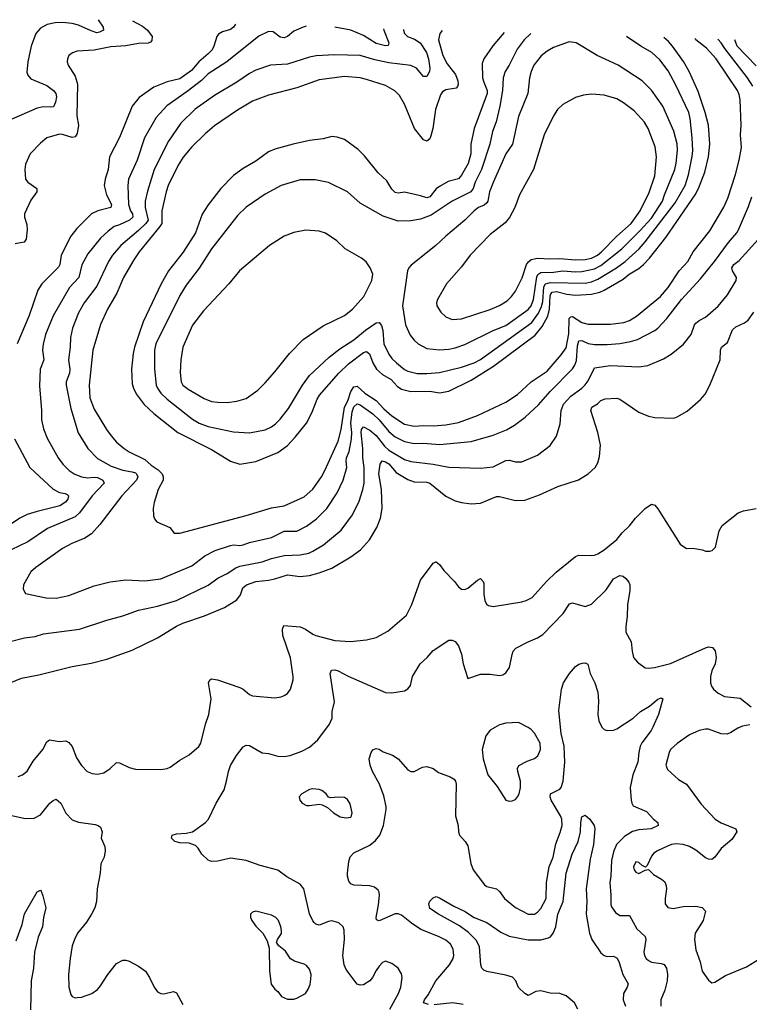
# Model space of a CAD drawing. Header units: inches. Extents: x 1839270 to 1929235, y 762242 to 910350.
# Tile 301 of 362: x 1874219 to 1878827, y 903141 to 909356. Entities that reach past the tile are written whole.
import ezdxf

# ---------------------------------------------------------------- set-up
doc = ezdxf.new("R2010")
doc.units = ezdxf.units.IN
doc.header["$MEASUREMENT"] = 0
doc.layers.add('B8970', color=7, linetype='Continuous')

msp = doc.modelspace()

# ---------------------------------------------------------------- linework, layer by layer
at = {"layer": 'B8970', "color": 5}
for points, elevation in [([(1874714.3, 909356.2), (1874745.7, 909310), (1874748, 909290), (1874723.2, 909276.8), (1874705.7, 909274.3), (1874670, 909285), (1874590, 909322.7), (1874550, 909332.3), (1874490, 909337.8), (1874444.1, 909335.9), (1874393.4, 909326.6), (1874350, 909303.1), (1874322, 909270), (1874292.6, 909190), (1874270.1, 909090.1), (1874265.3, 909025.3), (1874270, 909005.3), (1874290, 908982.6), (1874390, 908941.9), (1874433.7, 908910), (1874447.8, 908890), (1874452.1, 908870), (1874445.2, 908834.8), (1874432.8, 908807.2), (1874416.2, 908803.8), (1874370, 908806.4), (1874330, 908798), (1874170, 908728.9)], 660), ([(1876029.6, 909314.7), (1876010, 909309.8), (1875950, 909282.9), (1875910, 909250.7), (1875890, 909241.4), (1875865.3, 909245.3), (1875819.3, 909279.3), (1875790, 909281.7), (1875730, 909252.1), (1875528.4, 909090), (1875410, 909015.3), (1875367.2, 908972.8), (1875277.8, 908902.2), (1875148.3, 908811.7), (1875082, 908738), (1875006.8, 908610), (1874962.2, 908470), (1874906.4, 908350), (1874901.5, 908310), (1874907.2, 908190), (1874918.4, 908150), (1874931.1, 908130), (1874934.4, 908110), (1874912.4, 908090), (1874850, 908060.7), (1874816.5, 908050), (1874777.7, 908022.3), (1874730, 907976.4), (1874650, 907879.1), (1874611.9, 907808.1), (1874593.2, 907730), (1874534.8, 907665.2), (1874430, 907486.9), (1874382.7, 907370), (1874368.2, 907308.2), (1874363.2, 907270), (1874372.3, 907210), (1874349.3, 907150), (1874345.1, 907045.1), (1874356.9, 906890), (1874357.2, 906830), (1874370, 906774), (1874393.9, 906713.9), (1874462, 906590), (1874491.4, 906550), (1874531.3, 906511.3), (1874564.2, 906490), (1874610.4, 906470), (1874650, 906464.1), (1874690, 906469), (1874710, 906465.7), (1874744.7, 906450), (1874754, 906430), (1874676.8, 906350), (1874597.4, 906242.6), (1874570, 906217.4), (1874395.8, 906144.2), (1874270, 906059.8), (1874165.3, 906010)], 740), ([(1874932.9, 909349.3), (1874994.5, 909314.5), (1875027.1, 909290), (1875055.6, 909250), (1875054.1, 909225.9), (1875045.4, 909214.6), (1875030, 909207.1), (1874970, 909205), (1874889.7, 909190.3), (1874795.2, 909184.8), (1874690, 909163.4), (1874582, 909158), (1874552, 909148), (1874530.4, 909129.6), (1874520.5, 909110), (1874519.3, 909090), (1874526.4, 909070), (1874570, 908999.3), (1874584.2, 908950), (1874579.8, 908750), (1874591.2, 908690), (1874581.9, 908638.1), (1874570, 908616.8), (1874550, 908611.6), (1874490, 908631.5), (1874470, 908632.7), (1874390.8, 908610), (1874350, 908576.9), (1874286.4, 908510), (1874256.4, 908443.6), (1874252.4, 908410), (1874255.5, 908350), (1874270.4, 908330), (1874326.7, 908290), (1874327.4, 908270), (1874290, 908217.4), (1874250.2, 908130), (1874249.4, 908110), (1874263.7, 908063.7), (1874267.1, 908030), (1874260.7, 907970), (1874247.2, 907952.8), (1874190, 907942.4)], 680), ([(1875581.7, 909328.8), (1875570.2, 909310), (1875550, 909295.3), (1875500.2, 909279.8), (1875474.8, 909265.2), (1875464, 909250), (1875446.3, 909190), (1875434, 909166), (1875410, 909140.3), (1875350, 909090.7), (1875305.3, 909034.7), (1875230, 908983.6), (1875150, 908963.4), (1875067, 908930), (1874975, 908865), (1874930.2, 908810), (1874850, 908613.3), (1874786.3, 908490), (1874777.2, 908410), (1874759.3, 908350), (1874753.2, 908310), (1874767.8, 908250), (1874800.1, 908190), (1874795.6, 908170), (1874712, 908150), (1874673.8, 908130), (1874581.2, 908038.8), (1874543.2, 907990), (1874480.9, 907870), (1874472.5, 907810), (1874465, 907795), (1874359.1, 907690), (1874334.4, 907650), (1874279.4, 907490), (1874203.8, 907310)], 720), ([(1876643.6, 909295.3), (1876643.8, 909290), (1876649.4, 909270), (1876669.1, 909250), (1876713.8, 909233.8), (1876749.4, 909210), (1876788.3, 909150), (1876800.7, 909110), (1876809, 909051), (1876807, 909030), (1876790, 908998), (1876770, 908997), (1876724.7, 909050), (1876690, 909067.9), (1876550, 909083.4), (1876462.6, 909102.6), (1876370, 909130.5), (1876210, 909135.4), (1876092.4, 909127.6), (1876050, 909118.8), (1875910, 909074.8), (1875802.8, 909070), (1875710, 909037.8), (1875670, 909017.2), (1875590, 908961.8), (1875450, 908877.1), (1875328.2, 908791.8), (1875236.9, 908703.1), (1875160.2, 908590), (1875069.5, 908410), (1875026.9, 908273.1), (1875012.5, 908210), (1875012.2, 908170), (1875030.1, 908089.9), (1875016.2, 908070), (1874970, 908025), (1874857.7, 907930), (1874805.8, 907870), (1874780.2, 907830), (1874705.9, 907674.1), (1874626, 907570), (1874590, 907506.3), (1874553.4, 907410), (1874540.9, 907350), (1874539, 907290), (1874527.8, 907210), (1874537, 907150), (1874534, 907126), (1874513.4, 907070), (1874514, 907050), (1874541.7, 906901.7), (1874588.2, 906748.2), (1874648.9, 906648.9), (1874710, 906586.2), (1874797.1, 906537.1), (1874870, 906513.1), (1874930, 906503.1), (1874950, 906495.5), (1874957.5, 906490), (1874966.5, 906470), (1874957.2, 906450), (1874864.7, 906350), (1874726.3, 906170), (1874672, 906110), (1874630, 906083.9), (1874549.4, 906050.6), (1874490, 906018), (1874320.7, 905899.3), (1874290, 905871.3), (1874243.8, 905790), (1874242, 905762), (1874255.3, 905735.3), (1874386.7, 905706.7), (1874450, 905705.8), (1874530, 905721.5), (1874690, 905783.1), (1874790, 905807.6), (1874890, 905820.8), (1875010, 905814.7), (1875110, 905826.2), (1875307.6, 905910), (1875388.6, 905971.4), (1875454.2, 906005.8), (1875550, 906036.8), (1875570, 906041), (1875610, 906037.8), (1875630, 906040.7), (1875670, 906056.6), (1875810, 906088), (1875890, 906127.5), (1875970, 906128.8), (1876030, 906159.7), (1876094.7, 906205.3), (1876159.8, 906270), (1876225, 906370), (1876262.3, 906450), (1876285, 906530), (1876280.4, 906570), (1876282.7, 906590), (1876300.4, 906630), (1876314, 906710), (1876316.1, 906750), (1876310.7, 906810), (1876319.8, 906880.2), (1876330, 906911.9), (1876350, 906931.6), (1876370, 906925.1), (1876450, 906867.7), (1876489.1, 906830), (1876550, 906756.2), (1876590, 906722.8), (1876650, 906694.4), (1876710, 906681.7), (1876770, 906683.7), (1876870, 906674.6), (1877070, 906693), (1877210, 906733.4), (1877293, 906767), (1877343.8, 906796.2), (1877412.8, 906847.2), (1877495.3, 906924.7), (1877570.4, 907009.6), (1877710, 907152.1), (1877724.9, 907175.1), (1877735.3, 907204.7), (1877741.7, 907298.3), (1877750, 907329), (1877770, 907332.3), (1877810, 907312.5), (1877850, 907305.9), (1877930, 907305.7), (1878010, 907311.9), (1878076, 907324), (1878121.7, 907338.3), (1878230, 907394.7), (1878250.4, 907409.6), (1878305.8, 907470), (1878398.3, 907590), (1878518.8, 907721.2), (1878607.9, 907830), (1878696.5, 907950), (1878748.2, 908010), (1878758.5, 908030), (1878822, 908178), (1878842.6, 908237.4)], 760), ([(1876517.9, 909299.2), (1876519.8, 909290), (1876551.1, 909210), (1876545.9, 909194.1), (1876529.2, 909190.8), (1876470, 909205), (1876390, 909256.3), (1876310, 909289.8), (1876209.3, 909309)], 740), ([(1876888.2, 909287.5), (1876872.1, 909270), (1876865, 909230), (1876891.3, 909130), (1876918.6, 909078.6), (1876971.8, 909010), (1876987.3, 908970), (1876989.3, 908950), (1876985.1, 908934.9), (1876975.8, 908924.2), (1876910, 908912.9), (1876890, 908900.3), (1876877.8, 908882.2), (1876845, 908790), (1876829.3, 908670), (1876817, 908623), (1876810, 908604.5), (1876790.7, 908590), (1876770, 908596.9), (1876713.8, 908670), (1876650, 908823), (1876617.2, 908877.2), (1876587.7, 908907.7), (1876530, 908940.7), (1876410, 908979.4), (1876370, 908988.3), (1876270, 908998), (1876110, 908977.5), (1875970, 908926.6), (1875790, 908878.8), (1875690, 908841.4), (1875595.2, 908784.8), (1875450, 908686.8), (1875390, 908635.5), (1875306.5, 908553.5), (1875251.7, 908488.3), (1875221.1, 908438.9), (1875158.2, 908310), (1875143.9, 908270), (1875117.1, 908150), (1875116.8, 908070), (1875105.2, 908050), (1874974.3, 907890), (1874939.9, 907840.1), (1874875.7, 907730), (1874832.6, 907630), (1874774.3, 907530), (1874730, 907433.3), (1874681.9, 907270), (1874658, 907050), (1874662.8, 906970), (1874690, 906897.6), (1874766.7, 906770), (1874796.5, 906730), (1874831.5, 906690), (1874878.3, 906650), (1874910, 906629.4), (1875010, 906579.8), (1875050, 906543.8), (1875095, 906515), (1875118.4, 906490), (1875126.1, 906470), (1875126.4, 906450), (1875093.2, 906390), (1875068.7, 906308.7), (1875061.7, 906270), (1875063.7, 906223.7), (1875070, 906206), (1875086, 906186), (1875166.8, 906150), (1875195.9, 906115.9), (1875230, 906114.9), (1875650, 906226.7), (1875810, 906276), (1875890, 906288.5), (1876015.4, 906344.6), (1876070, 906392.3), (1876125, 906470), (1876147.5, 906510), (1876230, 906696), (1876250.8, 906769.2), (1876270.6, 906910), (1876291.1, 906950), (1876310, 907010.2), (1876330, 907039.6), (1876350, 907043.3), (1876398.4, 906998.4), (1876470, 906952.4), (1876519.9, 906899.9), (1876570, 906855.7), (1876650, 906803.1), (1876710, 906791.2), (1876770, 906795.6), (1876830, 906792.5), (1876910, 906799.1), (1876990, 906814.7), (1877110, 906857), (1877290, 906942.6), (1877363.5, 906990), (1877450, 907069.4), (1877550, 907138.3), (1877639.8, 907240.2), (1877670, 907284.9), (1877686.6, 907373.4), (1877689.6, 907470.4), (1877699.8, 907480.2), (1877710, 907483.1), (1877770, 907444), (1877810, 907434.4), (1877950, 907434.2), (1878035.1, 907444.9), (1878070, 907457.1), (1878115.3, 907484.7), (1878266.2, 907610), (1878314.7, 907665.3), (1878384.3, 907770), (1878438.6, 907830), (1878473.6, 907890), (1878577.2, 908022.8), (1878667.4, 908172.6), (1878692.4, 908230), (1878739.9, 908380.1), (1878763.6, 908470), (1878777.6, 908550), (1878771.8, 908630), (1878776.6, 908690), (1878769.4, 908850), (1878763.3, 908883.3), (1878752.5, 908910), (1878617.8, 909110), (1878556.1, 909176.1), (1878489.9, 909230), (1878486.3, 909237)], 780), ([(1877279.4, 909275.2), (1877207.8, 909192.2), (1877151.1, 909110), (1877139.7, 909080.3), (1877143.3, 908990), (1877150, 908961.3), (1877172.8, 908910), (1877171, 908890), (1877089.6, 908670), (1877069.6, 908570), (1877068.7, 908510), (1877052.2, 908447.8), (1877010, 908375), (1876990, 908352.6), (1876926, 908334), (1876870, 908303), (1876850, 908289), (1876810, 908238.6), (1876790, 908231.1), (1876750, 908245.2), (1876650, 908267), (1876610, 908262.3), (1876590, 908266.2), (1876570, 908286.4), (1876538.6, 908338.6), (1876483.1, 908390), (1876397.3, 908497.3), (1876357.6, 908537.6), (1876270, 908600.5), (1876225.1, 908614.9), (1876190, 908618.9), (1876136.3, 908603.7), (1876050, 908593.3), (1875946.8, 908570), (1875830, 908538.4), (1875790, 908521.4), (1875710, 908463.1), (1875630, 908416.8), (1875570, 908373.7), (1875488.9, 908290), (1875410, 908186.9), (1875371.8, 908128.2), (1875329.4, 908010), (1875251.4, 907888.6), (1875159.8, 907770), (1875112, 907688), (1874999.8, 907450), (1874945.3, 907290), (1874936.8, 907250), (1874924.6, 907150), (1874930, 907058.8), (1874938, 907030), (1874955.7, 906995.7), (1875006.4, 906926.4), (1875067, 906870), (1875218.2, 906750), (1875430, 906644.1), (1875550, 906569), (1875610, 906550.2), (1875710, 906568.4), (1875850, 906624.5), (1875910.4, 906669.6), (1875958.6, 906721.4), (1876029.8, 906810), (1876064.5, 906875.5), (1876098.3, 906961.7), (1876113.5, 906986.5), (1876235, 907125), (1876297, 907183), (1876390, 907254.6), (1876410, 907262.3), (1876428, 907248), (1876450.1, 907190), (1876472.2, 907150), (1876510, 907116.8), (1876565.7, 907085.7), (1876604, 907044), (1876630, 907024.8), (1876690, 907009.2), (1876810, 907012.4), (1876870, 907000.1), (1876930, 907010.7), (1877070, 907080.7), (1877210.8, 907169.2), (1877475.3, 907364.7), (1877519.7, 907420.3), (1877554.9, 907485.1), (1877564.8, 907530), (1877570, 907612.9), (1877573.7, 907626.3), (1877583.3, 907636.7), (1877610, 907640.9), (1877675.9, 907624.1), (1877730, 907616.7), (1877830, 907623.8), (1877883.2, 907636.8), (1877911.5, 907648.5), (1878030, 907718.9), (1878068.4, 907750), (1878130, 907786.8), (1878158.4, 907810), (1878197.2, 907850), (1878299.2, 907980.8), (1878485.5, 908250), (1878505.8, 908290), (1878546.2, 908393.8), (1878569.4, 908490), (1878577.5, 908570), (1878569.9, 908690), (1878549.3, 908770), (1878503.9, 908903.9), (1878446.6, 909030), (1878411.6, 909091.6), (1878343.1, 909190), (1878317.6, 909217.6), (1878287.5, 909243.3)], 820), ([(1877447.6, 909269.9), (1877405.8, 909230), (1877360.5, 909170), (1877310, 909068.3), (1877285.4, 909030), (1877271.9, 908990), (1877269, 908910), (1877251.6, 908810), (1877228.5, 908711.5), (1877206, 908650), (1877188.4, 908570), (1877136, 908410), (1877095.3, 908330), (1877083.2, 908290), (1877069.6, 908270.4), (1876950, 908210.6), (1876818.5, 908121.5), (1876750, 908096.8), (1876690, 908086), (1876610, 908084.7), (1876515.4, 908115.4), (1876370, 908198.3), (1876289.5, 908270), (1876170, 908328.3), (1876086.1, 908346.1), (1875990, 908346), (1875870.2, 908309.8), (1875770, 908256), (1875650, 908173), (1875598.2, 908121.8), (1875431.5, 907910), (1875353, 907787), (1875270, 907680.5), (1875230, 907614.7), (1875079.5, 907310), (1875070.8, 907270), (1875070.1, 907150), (1875082.2, 907050), (1875089.4, 907030), (1875110, 906999.1), (1875150, 906961.1), (1875310, 906834), (1875352.4, 906810), (1875410, 906789.5), (1875570, 906755.8), (1875670, 906748.3), (1875770, 906766.5), (1875810, 906786), (1875835.6, 906804.4), (1875865.4, 906834.6), (1875917, 906903), (1876005.5, 907050), (1876050, 907110.2), (1876173.1, 907226.9), (1876241.5, 907278.5), (1876330, 907335.8), (1876402.6, 907397.4), (1876470, 907442.9), (1876490, 907444), (1876505.2, 907425.2), (1876513.4, 907393.4), (1876519.2, 907310), (1876550, 907245.5), (1876570, 907218.2), (1876598.8, 907190), (1876650, 907148.6), (1876670, 907138.2), (1876730, 907124), (1876790, 907122.6), (1876870, 907129.5), (1877010, 907162.1), (1877090, 907191.2), (1877130, 907210.7), (1877454.4, 907445.6), (1877495.7, 907504.3), (1877514.8, 907545.2), (1877522.8, 907577.2), (1877528.7, 907670), (1877539.9, 907690), (1877570, 907697), (1877790, 907693.2), (1877830, 907701), (1877870, 907719.4), (1877988.5, 907790), (1878043.8, 907830), (1878130.8, 907909.2), (1878170, 907953.2), (1878360.1, 908199.9), (1878422.5, 908310), (1878443.4, 908376.6), (1878466.5, 908493.5), (1878469.9, 908530), (1878466.8, 908610), (1878453.3, 908733.3), (1878445.3, 908770), (1878362.9, 908942.9), (1878314.1, 909034.1), (1878262.6, 909102.6), (1878211.1, 909150), (1878142, 909190), (1878051.1, 909250.8)], 840), ([(1878850, 908937.3), (1878816.6, 908990), (1878673.5, 909173.5), (1878649.9, 909210), (1878628.7, 909232.5)], 760), ([(1878870, 909065.1), (1878751.5, 909190), (1878735.4, 909229.2)], 740), ([(1874150, 905430.3), (1874250, 905454.7), (1874317.6, 905462.4), (1874370, 905480.8), (1874597.2, 905510), (1874770, 905566.9), (1874870, 905594), (1874970, 905630.2), (1875090, 905654), (1875210, 905691), (1875410, 905787.8), (1875470, 905830.2), (1875530, 905860.2), (1875584.3, 905895.7), (1875610, 905905.9), (1875750, 905934.8), (1875810, 905956.3), (1875890, 905973.6), (1875990, 905977.6), (1876046.6, 905990), (1876070, 906001.1), (1876137.6, 906042.4), (1876250, 906134.9), (1876322, 906230), (1876363.5, 906316.5), (1876387.5, 906390), (1876394, 906430), (1876394.6, 906530), (1876385.8, 906590), (1876387, 906650), (1876375.5, 906750), (1876378, 906770), (1876390, 906786.2), (1876430, 906766.1), (1876470, 906731.3), (1876523.6, 906663.6), (1876550, 906638.5), (1876650, 906580.7), (1876690, 906568.4), (1876830, 906551.4), (1876930, 906530.9), (1877130, 906526), (1877210, 906533.8), (1877290, 906574.7), (1877310, 906576.5), (1877350, 906566), (1877390, 906565.3), (1877490, 906608.5), (1877570, 906668.2), (1877610, 906727.3), (1877633.7, 906806.3), (1877639.3, 906890), (1877654.1, 906930), (1877700.5, 906979.5), (1877769.8, 907030), (1877790, 907051.2), (1877810, 907076.5), (1877850, 907158), (1877950, 907173.6), (1878130, 907165.5), (1878185.7, 907174.3), (1878285.4, 907214.6), (1878334.1, 907245.9), (1878412.4, 907307.6), (1878459.7, 907370), (1878481.1, 907430), (1878490, 907441.3), (1878510, 907457.4), (1878550, 907478.3), (1878630, 907547.4), (1878690, 907619.5), (1878744.4, 907710), (1878746, 907730), (1878721.8, 907770), (1878716.2, 907790), (1878728.8, 907810), (1878762.7, 907837.3), (1878902, 907990)], 740), ([(1874050, 905125.3), (1874230, 905200.7), (1874339.6, 905220.4), (1874550, 905273.8), (1874670, 905295.3), (1874770, 905319.5), (1874930, 905376.5), (1875090, 905454.3), (1875210, 905529.2), (1875250, 905547.1), (1875386.5, 905593.5), (1875513.9, 905646.1), (1875590, 905694.3), (1875613, 905727), (1875628.2, 905770), (1875651.2, 905790), (1875710, 905809.1), (1875790, 905817.9), (1875830, 905826.9), (1875910, 905851.7), (1875990, 905842), (1876050, 905847.6), (1876110, 905864.1), (1876190, 905893.5), (1876310, 905964.9), (1876371.1, 906010), (1876427.9, 906072.1), (1876475.1, 906150), (1876498, 906210), (1876508.6, 906271.4), (1876505, 906390), (1876488.6, 906490), (1876496.2, 906550), (1876509.3, 906570.8), (1876530, 906565.6), (1876550, 906553.4), (1876597.7, 906497.7), (1876670, 906454.1), (1876710, 906438.9), (1876790, 906437.9), (1876810, 906431.6), (1876910, 906349.2), (1876970, 906320.3), (1877009.2, 906309.2), (1877070, 906299.6), (1877130, 906303.6), (1877230, 906346.5), (1877250, 906346.7), (1877350, 906321.5), (1877410, 906324.4), (1877503.3, 906356.7), (1877618, 906410), (1877747.9, 906452.1), (1877809.8, 906490.2), (1877853.3, 906530), (1877870, 906558.8), (1877881.8, 906598.2), (1877887.1, 906670), (1877870.7, 906750), (1877825.5, 906890), (1877832.8, 906910), (1877868.1, 906931.9), (1877890, 906952.6), (1877917.4, 906962.6), (1877990, 906966.7), (1878010, 906961.5), (1878130, 906878), (1878190, 906853.4), (1878230, 906844.6), (1878350, 906841.6), (1878371.2, 906848.8), (1878434.5, 906885.5), (1878520.1, 906959.9), (1878548, 906992), (1878578.4, 907050), (1878642.7, 907210), (1878645.6, 907270), (1878650.9, 907289.1), (1878690, 907319.5), (1878722.1, 907397.9), (1878742.3, 907417.7), (1878796.5, 907443.5), (1878820, 907460), (1878856.9, 907510)], 720), ([(1874185.8, 906710), (1874284.1, 906530), (1874430, 906392.2), (1874470, 906371.8), (1874506.1, 906366.1), (1874519.5, 906359.5), (1874527.7, 906350), (1874523.8, 906330), (1874508.5, 906310), (1874473, 906287), (1874330, 906252.6), (1874267.2, 906232.8), (1874219.5, 906210), (1874162.4, 906170)], 720), ([(1874210, 904578.9), (1874238, 904590), (1874266, 904614), (1874304.3, 904675.7), (1874366.2, 904750), (1874390, 904797.3), (1874408.7, 904811.3), (1874470, 904799.6), (1874510, 904804.6), (1874530, 904794), (1874550, 904768.4), (1874578, 904698), (1874610, 904648.2), (1874645.5, 904610), (1874678.2, 904598.2), (1874710, 904594), (1874750, 904601.7), (1874790.8, 904629.2), (1874830, 904668), (1874850, 904666.4), (1874910, 904635.3), (1874950, 904625.3), (1875110, 904623.8), (1875150, 904630.4), (1875170, 904638.4), (1875230, 904681.6), (1875290, 904717.1), (1875350, 904768.5), (1875363.5, 904790), (1875393, 904910), (1875413.7, 904970), (1875428.2, 905070), (1875411.8, 905170), (1875419.5, 905190), (1875430, 905196), (1875469.7, 905190.3), (1875610, 905142), (1875631, 905131), (1875670, 905097.4), (1875690, 905088.9), (1875830, 905075.5), (1875870, 905082), (1875890, 905090.7), (1875910, 905102.8), (1875930, 905131.3), (1875947, 905190), (1875947.6, 905210), (1875930, 905329.2), (1875881.6, 905470), (1875878.4, 905510), (1875887.6, 905532.4), (1875990, 905523.1), (1876024, 905510), (1876070, 905476.9), (1876090, 905468.3), (1876210, 905438.5), (1876308.2, 905431.8), (1876410, 905442), (1876470, 905456.4), (1876544.2, 905495.8), (1876661.4, 905598.6), (1876695.8, 905664.2), (1876750, 905819.5), (1876830, 905926), (1876846.6, 905933.4), (1876850, 905934.4), (1876870, 905917), (1876898.7, 905878.7), (1876964.7, 905810), (1876990, 905777.4), (1877010, 905761.5), (1877030, 905759.6), (1877050, 905768.1), (1877110, 905818.9), (1877130.5, 905830), (1877147, 905810), (1877150, 905798), (1877150.9, 905730.9), (1877158, 905690), (1877167.3, 905667.3), (1877179.3, 905659.3), (1877210, 905653.1), (1877390, 905682.3), (1877417.2, 905690), (1877456.2, 905710), (1877545.6, 905810), (1877606.9, 905870), (1877730, 905967.8), (1877750, 905977.3), (1877830, 905974.3), (1877850, 905977.4), (1877870, 905984.6), (1877910, 906010.3), (1877990, 906076), (1878023.4, 906116.6), (1878070, 906161.3), (1878107.8, 906210), (1878170, 906270.3), (1878210, 906298.4), (1878230, 906293), (1878250, 906268.2), (1878390, 906046), (1878430, 906018), (1878470, 906021), (1878530.7, 906010.7), (1878550, 906001), (1878578, 906002), (1878593.6, 906006.4), (1878612.9, 906027.1), (1878636.9, 906130), (1878655.6, 906164.4), (1878757.4, 906242.6), (1878790, 906255.6), (1878870, 906270.2)], 680), ([(1876557.1, 903110), (1876610.9, 903210), (1876626.3, 903250), (1876634.7, 903310), (1876630, 903334), (1876609.3, 903370), (1876570, 903399.5), (1876530, 903413.6), (1876510, 903404.5), (1876490, 903382.9), (1876470, 903354.5), (1876448.5, 903311.5), (1876430, 903289.7), (1876390, 903265.1), (1876370, 903261.6), (1876350, 903269.5), (1876281.7, 903361.7), (1876268.7, 903390), (1876261.2, 903450), (1876270.8, 903550), (1876268.5, 903608.5), (1876263, 903630), (1876235.2, 903655.2), (1876190, 903667.4), (1876170, 903664.7), (1876110, 903641.6), (1876090, 903647), (1876078.2, 903658.2), (1876070, 903667.3), (1876050, 903712), (1876013.1, 903870), (1875990, 903899.7), (1875906.5, 903946.5), (1875850, 903987.7), (1875737.8, 904017.8), (1875648.8, 904048.8), (1875550, 904064.4), (1875470, 904045.4), (1875430, 904042), (1875410, 904051.6), (1875370, 904089.6), (1875346.7, 904126.7), (1875330, 904143), (1875290, 904158.3), (1875230, 904161.6), (1875199, 904170), (1875179, 904190), (1875182, 904210), (1875210, 904218), (1875270, 904221.3), (1875310.9, 904229.1), (1875392.7, 904290), (1875412.7, 904310), (1875459.5, 904410), (1875510, 904496), (1875526.3, 904550), (1875537.4, 904610), (1875551.3, 904648.7), (1875588.3, 904711.7), (1875630, 904767.3), (1875650, 904776.3), (1875670, 904774.9), (1875750, 904728.8), (1875790, 904725.3), (1875850, 904707.2), (1875890, 904704.9), (1875928.2, 904711.8), (1876001.3, 904738.7), (1876050, 904765.3), (1876102.9, 904810), (1876175.1, 904910), (1876191.9, 904948.1), (1876192.1, 904990), (1876207.4, 905050), (1876179.7, 905230), (1876188.8, 905251.2), (1876210, 905252), (1876230, 905245.5), (1876293, 905213), (1876530, 905108.8), (1876570, 905106.4), (1876650, 905120.7), (1876670, 905133.4), (1876686.6, 905153.4), (1876701.1, 905210), (1876748.7, 905291.3), (1876793.6, 905330), (1876830, 905375.5), (1876930, 905440.7), (1876950, 905439.1), (1876970, 905430.7), (1876990, 905404), (1877010, 905350.8), (1877020.3, 905290), (1877050, 905198), (1877130, 905224.9), (1877190, 905224.4), (1877250, 905216.3), (1877270, 905222), (1877290, 905234), (1877312.5, 905267.5), (1877329.6, 905350), (1877337, 905370), (1877352.3, 905390), (1877429.8, 905430.2), (1877490, 905453.7), (1877524, 905476), (1877652.6, 905607.4), (1877691, 905669), (1877710, 905676), (1877790, 905651.6), (1877830, 905667.8), (1877922.8, 905757.2), (1877970, 905827), (1878010, 905847.7), (1878030, 905842.8), (1878048.4, 905828.4), (1878066.4, 905806.4), (1878073, 905790), (1878073.5, 905753.5), (1878057.4, 905662.6), (1878056.1, 905590), (1878047, 905527), (1878048.4, 905490), (1878080.3, 905430), (1878086.7, 905370), (1878096.4, 905330), (1878120.2, 905300.2), (1878170, 905266), (1878190, 905262.4), (1878228.3, 905268.3), (1878330, 905291.7), (1878550, 905391.6), (1878570, 905397), (1878594.6, 905394.6), (1878611.8, 905371.8), (1878618, 905330), (1878611.7, 905290), (1878590, 905246.6), (1878581.3, 905210), (1878583.1, 905170), (1878588.8, 905150), (1878601.3, 905130), (1878630, 905106), (1878670, 905084.4), (1878770, 905072.7), (1878839.9, 905019.9)], 660), ([(1876800.3, 903140.3), (1876769.6, 903150), (1876776.3, 903170), (1876798.9, 903201.1), (1876847.9, 903290), (1876933.5, 903390), (1876956.3, 903430), (1876961.3, 903450), (1876957.4, 903490), (1876940.9, 903520.9), (1876910, 903546.2), (1876863.6, 903570), (1876753.2, 903613.2), (1876693.1, 903653.1), (1876630, 903704), (1876610, 903712.2), (1876590, 903712), (1876490, 903668.4), (1876473.8, 903673.8), (1876469.8, 903690), (1876486, 903770), (1876492, 903830), (1876489.7, 903849.7), (1876482.8, 903862.8), (1876461, 903881), (1876429.8, 903889.8), (1876330, 903893.5), (1876310, 903902), (1876298.1, 903918.1), (1876289.4, 903949.4), (1876289.4, 903970), (1876297.9, 904042.1), (1876307.2, 904072.8), (1876330, 904097.7), (1876430, 904146.9), (1876465.7, 904174.3), (1876493.8, 904210), (1876517.5, 904270), (1876534.9, 904370), (1876533.9, 904390), (1876518.2, 904458.2), (1876491.6, 904531.6), (1876448, 904610), (1876433.6, 904650), (1876426.6, 904690), (1876439.5, 904730), (1876450, 904746.8), (1876470, 904755.5), (1876490, 904752.7), (1876515.8, 904735.8), (1876574.5, 904714.5), (1876610.4, 904690), (1876670, 904622), (1876690, 904610.6), (1876710, 904610.6), (1876762.4, 904637.6), (1876790, 904642), (1876830, 904630.2), (1876864.9, 904604.9), (1876938.2, 904578.2), (1876962.7, 904562.7), (1876972.8, 904550), (1876975, 904530), (1876971.7, 904330), (1876988.1, 904270), (1876990.2, 904230), (1876996.9, 904210), (1877033, 904170), (1877050, 904141), (1877068.5, 904030), (1877083.1, 903990), (1877154.7, 903894.7), (1877170, 903884.4), (1877231.1, 903871.1), (1877250, 903854), (1877282, 903810), (1877350, 903752.2), (1877430, 903710.3), (1877469.7, 903710.3), (1877490, 903722), (1877510, 903746), (1877544.1, 903810), (1877547.3, 903910), (1877562.6, 904010), (1877587.7, 904070), (1877605.3, 904154.7), (1877633.5, 904226.5), (1877644.5, 904270), (1877642.5, 904310), (1877635.5, 904330), (1877575.7, 904430), (1877569.1, 904450), (1877572.4, 904470), (1877630, 904500.1), (1877639.2, 904510), (1877652.2, 904550), (1877661.4, 904670), (1877658.5, 904770), (1877638.3, 904850), (1877624.8, 904995.3), (1877641.6, 905130), (1877654, 905170), (1877691.6, 905230), (1877730, 905273), (1877750, 905287.7), (1877774.4, 905294.4), (1877790, 905297.3), (1877807.9, 905287.9), (1877822.8, 905230), (1877851.3, 905170), (1877870, 905111), (1877875, 905055), (1877871.1, 904970), (1877876.9, 904930), (1877895.8, 904890), (1877910, 904875.8), (1877930, 904868.9), (1877970, 904872.4), (1877990, 904881.2), (1878093.2, 904946.8), (1878141.1, 904990), (1878197.5, 905022.5), (1878250, 905067.3), (1878270, 905076.3), (1878281, 905070), (1878253.8, 904970), (1878217.8, 904890), (1878208.3, 904870), (1878149.1, 904790.9), (1878138.9, 904770), (1878128.7, 904731.3), (1878122.9, 904670), (1878091.6, 904590), (1878075.8, 904510), (1878081.6, 904430), (1878085.5, 904410), (1878094.4, 904394.4), (1878178.3, 904358.3), (1878222.4, 904310), (1878250.4, 904290), (1878252.7, 904270), (1878207.3, 904250), (1878130, 904242.8), (1878088.7, 904231.3), (1878038.4, 904201.6), (1877988.6, 904150), (1877970, 904104.5), (1877957.8, 904050), (1877953.2, 903950), (1877946.7, 903910), (1877952.9, 903830), (1877952.1, 903772.1), (1877956.4, 903756.4), (1877981.7, 903721.7), (1878010, 903702.6), (1878070, 903702.4), (1878117.9, 903617.9), (1878168.8, 903570), (1878173.7, 903550), (1878160.9, 903470), (1878165.2, 903450), (1878177, 903430), (1878190, 903417), (1878210, 903406.7), (1878270, 903399.5), (1878290, 903392.2), (1878305.3, 903370), (1878310.2, 903330.2), (1878308.4, 903290), (1878293.4, 903230), (1878267.7, 903170), (1878267.9, 903130)], 640), ([(1878830, 904906), (1878783.6, 904896.4), (1878754.8, 904885.2), (1878710, 904856.2), (1878687.2, 904847.2), (1878650, 904847.6), (1878570, 904879.1), (1878550, 904879.1), (1878510, 904869.7), (1878450, 904842.6), (1878372, 904788), (1878330.4, 904750), (1878320.4, 904730), (1878301.1, 904650), (1878310, 904623), (1878379.7, 904559.7), (1878430.3, 904530), (1878523.7, 904403.7), (1878612.7, 904310), (1878650, 904286), (1878742.8, 904250), (1878748.2, 904230), (1878718, 904182), (1878650, 904125.6), (1878609.1, 904070.9), (1878590, 904056.3), (1878570, 904057.4), (1878550, 904066.9), (1878490, 904115.1), (1878450, 904137.6), (1878410, 904150.8), (1878365.5, 904154.5), (1878336, 904150), (1878310, 904139.7), (1878246.8, 904110), (1878225.1, 904094.9), (1878210, 904077.2), (1878182.8, 904017.2), (1878172.7, 904007.3), (1878150, 904018), (1878130, 904037), (1878110, 904039.7), (1878095.8, 904010), (1878100.2, 903990), (1878110, 903974.9), (1878130, 903967.8), (1878170, 903987.7), (1878190, 903992), (1878221.7, 903961.7), (1878272.1, 903932.1), (1878293.7, 903913.7), (1878303, 903890), (1878303.8, 903870), (1878295.5, 903810), (1878295.5, 903775.5), (1878312.2, 903752.2), (1878346.5, 903746.5), (1878410, 903758.9), (1878490, 903761.3), (1878530, 903752.4), (1878550.3, 903730.3), (1878535.8, 903670), (1878485.3, 903590), (1878482, 903550), (1878490, 903484.7), (1878518, 903410), (1878530.5, 903350), (1878570, 903294.8), (1878590, 903276), (1878610, 903280.7), (1878676.9, 903323.1), (1878810, 903378.7), (1878892, 903428)], 660), ([(1874170, 904333.4), (1874255.1, 904315.1), (1874310, 904316.5), (1874350, 904337.4), (1874410, 904410.4), (1874430, 904428.5), (1874450, 904435.5), (1874480.3, 904410), (1874510, 904348.2), (1874550, 904306.4), (1874590, 904290.3), (1874696.2, 904276.2), (1874716, 904270), (1874730, 904258.8), (1874739.3, 904230), (1874734.9, 904190), (1874758, 904138), (1874759.5, 904110), (1874752.7, 904070), (1874732.8, 904027.2), (1874728.2, 903970), (1874708.5, 903870), (1874704.9, 903790), (1874694, 903750), (1874674, 903710), (1874641.1, 903658.9), (1874585.3, 903590), (1874564.6, 903550), (1874551.8, 903510), (1874537.4, 903430), (1874528.5, 903330), (1874530.5, 903250), (1874542.8, 903202.8), (1874551.3, 903190), (1874570, 903183), (1874583.4, 903183.4), (1874610, 903186.4), (1874676, 903210), (1874710, 903234.9), (1874730, 903258.4), (1874775.1, 903330), (1874830, 903399.5), (1874870, 903420.3), (1874890, 903420.3), (1874910, 903412.9), (1874970, 903382.6), (1875013, 903350), (1875039.1, 903310), (1875068, 903250), (1875090, 903219.1), (1875110, 903210.4), (1875130, 903208.4), (1875190, 903222), (1875210, 903214), (1875250, 903140.7)], 660), ([(1877743.9, 903110), (1877722.4, 903150), (1877670, 903195.3), (1877630, 903209.8), (1877570, 903210.8), (1877510, 903227.1), (1877478.4, 903221.6), (1877430, 903197.6), (1877410, 903209.6), (1877370, 903247.8), (1877353.5, 903290), (1877331.7, 903311.7), (1877290, 903326.1), (1877170, 903347.6), (1877150, 903356.9), (1877138, 903370), (1877132.4, 903390), (1877123.4, 903503.4), (1877103.7, 903543.7), (1877054.2, 903594.2), (1876996.7, 903636.7), (1876864.5, 903710), (1876810, 903746.6), (1876804.1, 903775.9), (1876810, 903792), (1876830, 903814), (1876850, 903821), (1876870, 903814), (1876961.1, 903761.1), (1877027.7, 903730), (1877090, 903690.3), (1877170, 903658), (1877257.3, 903597.3), (1877310.8, 903570.8), (1877430, 903548.4), (1877510, 903547.9), (1877559.8, 903560.2), (1877572, 903568), (1877589.4, 903590.6), (1877605.6, 903630), (1877618.9, 903710), (1877650.8, 903790), (1877670.5, 903970), (1877708.8, 904090), (1877746, 904170), (1877760.8, 904230), (1877763.1, 904290), (1877770, 904324.7), (1877790, 904336.3), (1877819.3, 904310), (1877848, 904270), (1877851.8, 904250), (1877842.6, 904150), (1877823.1, 904056.9), (1877797.5, 903870), (1877801.4, 903790), (1877797.5, 903710), (1877818.5, 903590), (1877832.1, 903550), (1877890, 903466), (1877910, 903448.9), (1877930, 903443.6), (1877970, 903445.3), (1877992.2, 903432.2), (1878005.4, 903405.4), (1878029.2, 903330), (1878062.3, 903270), (1878056.9, 903250), (1878032.6, 903210), (1878031.3, 903170), (1878046.5, 903130)], 620), ([(1874197, 903543), (1874235.6, 903644.4), (1874250, 903713.4), (1874330, 903850.8), (1874350, 903861), (1874354.9, 903854.9), (1874366.6, 903826.6), (1874383.7, 903750), (1874368.8, 903690), (1874363.1, 903630), (1874335.6, 903564.4), (1874313.4, 903470), (1874306.7, 903370), (1874291.1, 903288.9), (1874286.7, 903106.7)], 640), ([(1877019.3, 903139.3), (1876955.3, 903150), (1876837.8, 903137.8)], 640)]:
    msp.add_lwpolyline(points, dxfattribs=dict(at, elevation=elevation))
for points, elevation in [([(1877690, 909216.4), (1877590, 909181.5), (1877550, 909158.5), (1877512.2, 909127.8), (1877467.5, 909070), (1877449.3, 909030), (1877438.2, 908990), (1877428.2, 908890), (1877370, 908744.5), (1877330.8, 908570), (1877290.2, 908510), (1877210, 908328), (1877187.5, 908270), (1877176.1, 908210), (1877170, 908200.4), (1877153.7, 908186.3), (1877117.4, 908170), (1877089.1, 908150), (1877030.1, 908089.9), (1876910.2, 907990), (1876847.7, 907930), (1876692.8, 907807.2), (1876677.1, 907790), (1876668.7, 907771.3), (1876636.6, 907550), (1876656.9, 907430), (1876685.5, 907365.5), (1876710, 907333.7), (1876735.8, 907310), (1876790, 907281.8), (1876870, 907272.7), (1876930, 907276.3), (1876970, 907284.8), (1877030, 907305.7), (1877210, 907394), (1877290, 907425.7), (1877430, 907526.6), (1877450, 907550.2), (1877464.5, 907590), (1877485.8, 907734.2), (1877492.5, 907747.5), (1877510, 907760.3), (1877590, 907763.3), (1877650, 907772), (1877730, 907764.6), (1877770, 907765.8), (1877850, 907783.3), (1877890, 907804.6), (1878022.7, 907910), (1878137, 908023), (1878210, 908102.7), (1878279.3, 908210), (1878291.4, 908250), (1878356, 908410), (1878365.1, 908450), (1878373.6, 908533.6), (1878372.3, 908572.3), (1878351.6, 908651.6), (1878281.5, 908810), (1878210, 908912.2), (1878150.5, 908970.5), (1877999.6, 909070), (1877867, 909130), (1877733.2, 909210)], 860), ([(1877830, 908887.2), (1877779.9, 908880.1), (1877730, 908864.4), (1877650, 908820.5), (1877617, 908790), (1877590.3, 908750), (1877531.4, 908630), (1877465.2, 908410), (1877376, 908250), (1877346.3, 908170), (1877312.7, 908107.3), (1877285, 908075), (1877190, 907999.7), (1877064, 907870), (1877010, 907795.6), (1876914.9, 907690), (1876858.4, 907590), (1876852.4, 907570), (1876854.4, 907550), (1876879.3, 907510), (1876910, 907480.4), (1876950, 907463.1), (1877010, 907467.5), (1877190, 907527.5), (1877250, 907552.3), (1877297.3, 907582.7), (1877325.7, 907610), (1877350, 907642.4), (1877392.9, 907727.1), (1877421, 907810), (1877432.4, 907827.6), (1877450, 907841.8), (1877490, 907851.9), (1877566.6, 907846.6), (1877630, 907849.3), (1877730, 907839.9), (1877790, 907842.5), (1877830, 907850.1), (1877868.3, 907870), (1877893.2, 907890), (1877990, 907989.5), (1878082.2, 908070), (1878138.5, 908150), (1878193.9, 908266.1), (1878230.5, 908370), (1878240.2, 908490), (1878232.8, 908552.8), (1878188.5, 908668.5), (1878164.7, 908710), (1878100, 908780), (1878032, 908832), (1877990, 908856.8), (1877910, 908880.4)], 880), ([(1876027.5, 908027.5), (1875950, 908013.6), (1875890, 907989.6), (1875798, 907930), (1875608.5, 907770), (1875540.3, 907690), (1875380.6, 907519.4), (1875311.2, 907428.8), (1875249.2, 907290), (1875238, 907210), (1875233.7, 907130), (1875239.7, 907070), (1875250.2, 907050), (1875283.9, 907023.9), (1875384.4, 906964.4), (1875430, 906947.3), (1875470, 906941.1), (1875530, 906940.7), (1875590, 906947.9), (1875650, 906966), (1875723, 907017), (1875770, 907063.7), (1875830, 907133.7), (1875922.6, 907250), (1876010, 907338.3), (1876137.1, 907422.9), (1876270, 907489.1), (1876322, 907530), (1876393, 907610), (1876443.7, 907710), (1876449.4, 907750), (1876432.7, 907790), (1876407.3, 907827.3), (1876377.2, 907850), (1876276, 907910), (1876221.4, 907961.4), (1876150, 908009.6), (1876110, 908021.6)], 860), ([(1877370, 904920.9), (1877290, 904916), (1877250, 904906), (1877190, 904872.7), (1877164.2, 904835.8), (1877140.4, 904750), (1877145.7, 904690), (1877176.4, 904590), (1877235.6, 904515.6), (1877290, 904430.8), (1877310, 904423), (1877330, 904424.9), (1877350, 904434), (1877363.7, 904450), (1877373.6, 904470), (1877382.9, 904510), (1877381.6, 904550), (1877364.5, 904610), (1877363.7, 904630), (1877371.7, 904648.3), (1877423.5, 904676.5), (1877470, 904692.2), (1877491.2, 904710), (1877508.2, 904750), (1877505.7, 904790), (1877470, 904852.3), (1877450, 904875.1), (1877430, 904889.4)], 660), ([(1876070, 904502), (1876050, 904497), (1876001, 904470), (1875984.9, 904450), (1875988, 904430), (1876004, 904410), (1876030, 904397.1), (1876050, 904395.5), (1876110, 904404), (1876130, 904401), (1876164, 904384), (1876200.7, 904350), (1876244.2, 904324.2), (1876282, 904318), (1876310, 904322.8), (1876316, 904330), (1876319.5, 904350), (1876307.5, 904407.5), (1876290, 904435.1), (1876270, 904446), (1876230.6, 904449.4), (1876184, 904444), (1876168.9, 904448.9), (1876154, 904470), (1876128.7, 904490), (1876110, 904497)], 660), ([(1875710.7, 903729.3), (1875690, 903723.7), (1875678, 903710), (1875678, 903690), (1875685.5, 903670), (1875710, 903634.8), (1875754.8, 903590), (1875782, 903542), (1875795.3, 903495.3), (1875797.3, 903350), (1875807.9, 903267.9), (1875830, 903238), (1875850, 903222), (1875872, 903190), (1875910, 903174), (1875950, 903173.4), (1875970, 903180.7), (1876024, 903210), (1876042, 903238), (1876053.3, 903266.7), (1876059.1, 903300.9), (1876060.7, 903330), (1876050, 903364), (1876030, 903386.6), (1876015.6, 903395.6), (1875954.2, 903414.2), (1875930, 903429), (1875897.2, 903477.2), (1875855.3, 903510), (1875844.7, 903524.7), (1875842, 903530), (1875848.7, 903550), (1875872.1, 903587.9), (1875872.5, 903607.5), (1875869.3, 903630), (1875853.3, 903670), (1875836.2, 903690), (1875810, 903704.2)], 680)]:
    msp.add_lwpolyline(points, close=True, dxfattribs=dict(at, elevation=elevation))

doc.saveas('drawing.dxf')
